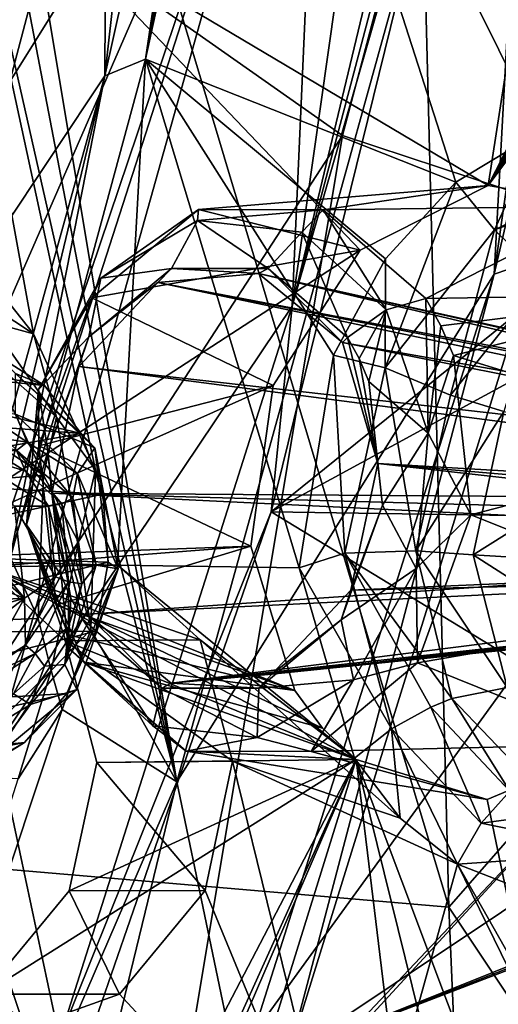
# Model space of a CAD drawing. Header units: metres. Extents: x -150 to 307, y -550 to 84.
# Tile 530 of 656: x 192.39 to 195.94, y -24.42 to -17.11. Entities that reach past the tile are written whole.
import ezdxf

# ---------------------------------------------------------------- set-up
doc = ezdxf.new("R2010")
doc.units = ezdxf.units.M
doc.layers.add('solid_26006363', color=7, linetype='CONTINUOUS')

msp = doc.modelspace()

# ---------------------------------------------------------------- linework, layer by layer
at = {"layer": 'solid_26006363'}
for points in [[(199.540802, 0, 917.246277), (194.786942, -17.972252, 912.335999), (191.723495, -15.818851, 909.606567)], [(199.540802, 0, 917.246277), (198.146149, -19.081165, 915.328918), (194.786942, -17.972252, 912.335999)], [(192.620041, -16.413364, 881.584839), (195.868759, -18.342455, 884.302002), (197.255585, -9.377956, 884.538574)], [(199.910202, -10.437422, 886.736572), (197.255585, -9.377956, 884.538574), (195.868759, -18.342455, 884.302002)], [(195.273636, -11.861663, 915.513367), (198.959854, -19.839792, 918.063721), (198.57399, -9.923493, 918.496826)], [(199.800385, -10.82406, 886.675476), (199.910202, -10.437422, 886.736572), (195.868759, -18.342455, 884.302002)], [(199.793091, -11.228898, 886.699402), (199.800385, -10.82406, 886.675476), (195.868759, -18.342455, 884.302002)], [(191.448166, -11.774132, 872.030029), (191.628113, -11.249085, 872.107178), (193.557129, -22.769148, 875.043762)], [(191.628113, -11.249085, 872.107178), (196.233047, -13.113648, 875.784058), (193.557129, -22.769148, 875.043762)], [(199.887756, -11.605791, 886.804382), (199.793091, -11.228898, 886.699402), (195.868759, -18.342455, 884.302002)], [(195.373657, -12.896254, 881.424255), (196.077637, -11.426922, 881.844543), (196.927887, -17.797899, 883.150696)], [(200.120987, -11.968835, 887.020996), (199.887756, -11.605791, 886.804382), (195.868759, -18.342455, 884.302002)], [(192.730881, -11.961034, 881.193359), (192.277359, -11.651169, 880.81543), (190.230057, -20.11504, 880.305725)], [(191.983353, -11.708064, 912.601074), (195.57663, -23.699755, 914.655701), (195.273636, -11.861663, 915.513367)], [(191.983353, -11.708064, 912.601074), (192.022217, -23.395796, 911.506104), (195.57663, -23.699755, 914.655701)], [(191.448166, -11.774132, 872.030029), (193.557129, -22.769148, 875.043762), (191.17662, -12.239054, 871.880981)], [(195.273636, -11.861663, 915.513367), (195.57663, -23.699755, 914.655701), (198.959854, -19.839792, 918.063721)], [(192.313766, -16.579025, 881.373657), (192.730881, -11.961034, 881.193359), (190.230057, -20.11504, 880.305725)], [(200.453094, -12.18197, 887.306213), (200.120987, -11.968835, 887.020996), (195.868759, -18.342455, 884.302002)], [(196.754486, -18.497166, 885.008728), (200.453094, -12.18197, 887.306213), (195.868759, -18.342455, 884.302002)], [(192.493332, -19.444714, 873.784973), (189.961975, -16.245071, 871.520874), (191.17662, -12.239054, 871.880981)], [(192.953003, -20.452963, 874.26123), (191.17662, -12.239054, 871.880981), (193.557129, -22.769148, 875.043762)], [(192.953003, -20.452963, 874.26123), (192.493332, -19.444714, 873.784973), (191.17662, -12.239054, 871.880981)], [(194.805969, -13.397125, 881.032288), (195.373657, -12.896254, 881.424255), (196.927887, -17.797899, 883.150696)], [(195.911972, -19.001152, 876.224548), (193.557129, -22.769148, 875.043762), (196.233047, -13.113648, 875.784058)], [(196.729416, -13.264989, 876.179504), (195.911972, -19.001152, 876.224548), (196.233047, -13.113648, 875.784058)], [(197.252991, -13.235142, 876.579285), (196.215912, -18.897106, 876.437927), (195.911972, -19.001152, 876.224548)], [(196.729416, -13.264989, 876.179504), (197.252991, -13.235142, 876.579285), (195.911972, -19.001152, 876.224548)], [(190.775284, -18.089319, 875.208435), (194.653549, -13.837271, 877.554688), (189.454926, -13.358047, 873.617798)], [(190.447647, -13.368603, 877.7146), (193.042847, -13.609639, 879.700378), (191.464951, -19.865767, 879.301514)], [(194.136978, -13.683061, 880.54541), (194.805969, -13.397125, 881.032288), (196.927887, -17.797899, 883.150696)], [(191.464951, -19.865767, 879.301514), (193.042847, -13.609639, 879.700378), (193.021881, -17.528133, 880.138855)], [(193.042847, -13.609639, 879.700378), (193.450623, -13.714845, 880.022644), (193.021881, -17.528133, 880.138855)], [(193.450623, -13.714845, 880.022644), (193.870605, -13.725356, 880.345276), (193.021881, -17.528133, 880.138855)], [(193.021881, -17.528133, 880.138855), (193.870605, -13.725356, 880.345276), (193.325119, -17.406187, 880.351257)], [(195.628586, -18.317951, 882.212952), (193.325119, -17.406187, 880.351257), (194.136978, -13.683061, 880.54541)], [(194.004028, -13.708956, 880.445984), (194.136978, -13.683061, 880.54541), (193.325119, -17.406187, 880.351257)], [(194.004028, -13.708956, 880.445984), (193.325119, -17.406187, 880.351257), (193.870605, -13.725356, 880.345276)], [(196.249374, -17.944118, 882.643921), (194.136978, -13.683061, 880.54541), (196.927887, -17.797899, 883.150696)], [(196.249374, -17.944118, 882.643921), (195.628586, -18.317951, 882.212952), (194.136978, -13.683061, 880.54541)], [(190.775284, -18.089319, 875.208435), (191.583786, -18.740082, 875.881958), (194.653549, -13.837271, 877.554688)], [(191.583786, -18.740082, 875.881958), (192.087753, -19.715517, 876.384766), (194.653549, -13.837271, 877.554688)], [(192.087753, -19.715517, 876.384766), (192.220322, -21.041315, 876.674316), (194.653549, -13.837271, 877.554688)], [(192.088318, -21.785412, 876.691528), (192.22139, -22.499054, 876.896667), (194.653549, -13.837271, 877.554688)], [(192.088318, -21.785412, 876.691528), (194.653549, -13.837271, 877.554688), (192.220322, -21.041315, 876.674316)], [(192.22139, -22.499054, 876.896667), (194.413116, -19.239594, 878.023926), (194.653549, -13.837271, 877.554688)], [(194.653549, -13.837271, 877.554688), (194.413116, -19.239594, 878.023926), (195.160172, -13.970725, 877.955078)], [(194.413116, -19.239594, 878.023926), (194.256531, -20.764524, 878.119324), (195.943649, -13.915364, 878.549805)], [(196.83847, -18.685024, 879.777405), (195.943649, -13.915364, 878.549805), (194.256531, -20.764524, 878.119324)], [(194.413116, -19.239594, 878.023926), (195.943649, -13.915364, 878.549805), (195.810699, -13.94635, 878.450867)], [(194.413116, -19.239594, 878.023926), (195.810699, -13.94635, 878.450867), (195.677155, -13.968622, 878.350647)], [(195.160172, -13.970725, 877.955078), (194.413116, -19.239594, 878.023926), (195.677155, -13.968622, 878.350647)], [(191.723495, -15.818851, 909.606567), (194.786942, -17.972252, 912.335999), (185.638718, -32.03104, 901.18335)], [(192.493332, -19.444714, 873.784973), (191.665329, -18.899036, 873.114868), (189.961975, -16.245071, 871.520874)], [(192.620041, -16.413364, 881.584839), (191.377808, -21.118711, 881.290771), (194.917953, -18.822428, 883.630676)], [(192.313766, -16.579025, 881.373657), (191.377808, -21.118711, 881.290771), (192.620041, -16.413364, 881.584839)], [(192.620041, -16.413364, 881.584839), (194.917953, -18.822428, 883.630676), (195.868759, -18.342455, 884.302002)], [(193.116486, -21.162151, 880.703003), (192.312271, -21.140823, 880.106812), (193.325119, -17.406187, 880.351257)], [(193.021881, -17.528133, 880.138855), (193.325119, -17.406187, 880.351257), (192.312271, -21.140823, 880.106812)], [(194.465302, -21.181829, 881.712402), (193.116486, -21.162151, 880.703003), (193.325119, -17.406187, 880.351257)], [(194.720612, -19.601805, 881.687317), (194.465302, -21.181829, 881.712402), (193.325119, -17.406187, 880.351257)], [(195.106552, -18.887115, 881.886536), (194.720612, -19.601805, 881.687317), (193.325119, -17.406187, 880.351257)], [(195.628586, -18.317951, 882.212952), (195.106552, -18.887115, 881.886536), (193.325119, -17.406187, 880.351257)], [(191.464951, -19.865767, 879.301514), (193.021881, -17.528133, 880.138855), (191.970871, -21.308796, 879.881165)], [(193.021881, -17.528133, 880.138855), (192.136932, -21.212774, 879.988708), (191.970871, -21.308796, 879.881165)], [(193.021881, -17.528133, 880.138855), (192.312271, -21.140823, 880.106812), (192.136932, -21.212774, 879.988708)], [(194.786942, -17.972252, 912.335999), (191.751968, -36.109638, 906.630066), (185.638718, -32.03104, 901.18335)], [(194.786942, -17.972252, 912.335999), (198.146149, -19.081165, 915.328918), (191.751968, -36.109638, 906.630066)], [(195.914063, -18.672806, 882.336731), (195.628586, -18.317951, 882.212952), (196.249374, -17.944118, 882.643921)], [(195.914063, -18.672806, 882.336731), (196.249374, -17.944118, 882.643921), (196.958038, -18.175699, 883.127441)], [(195.914063, -18.672806, 882.336731), (196.958038, -18.175699, 883.127441), (196.984558, -18.285635, 883.097717)], [(195.103455, -19.696665, 881.874146), (195.106552, -18.887115, 881.886536), (195.628586, -18.317951, 882.212952)], [(195.914063, -18.672806, 882.336731), (195.103455, -19.696665, 881.874146), (195.628586, -18.317951, 882.212952)], [(196.28035, -19.029959, 882.212646), (195.914063, -18.672806, 882.336731), (196.984558, -18.285635, 883.097717)], [(193.717102, -18.521893, 886.393921), (195.868759, -18.342455, 884.302002), (194.917953, -18.822428, 883.630676)], [(194.644348, -18.523754, 887.155762), (195.868759, -18.342455, 884.302002), (193.717102, -18.521893, 886.393921)], [(194.644348, -18.523754, 887.155762), (196.754486, -18.497166, 885.008728), (195.868759, -18.342455, 884.302002)], [(193.717102, -18.521893, 886.393921), (194.917953, -18.822428, 883.630676), (192.926651, -19.177668, 885.773193)], [(193.717102, -18.521893, 886.393921), (192.926651, -19.177668, 885.773193), (192.993378, -19.029936, 886.238159)], [(193.717102, -18.521893, 886.393921), (192.993378, -19.029936, 886.238159), (193.709045, -18.602619, 886.807434)], [(194.644348, -18.523754, 887.155762), (193.717102, -18.521893, 886.393921), (193.709045, -18.602619, 886.807434)], [(194.644348, -18.523754, 887.155762), (193.709045, -18.602619, 886.807434), (194.484222, -18.689466, 887.448059)], [(194.644348, -18.523754, 887.155762), (194.484222, -18.689466, 887.448059), (195.111206, -19.26721, 887.988403)], [(195.40509, -19.182642, 887.809509), (196.754486, -18.497166, 885.008728), (194.644348, -18.523754, 887.155762)], [(195.40509, -19.182642, 887.809509), (194.644348, -18.523754, 887.155762), (195.111206, -19.26721, 887.988403)], [(195.40509, -19.182642, 887.809509), (197.418686, -19.149023, 885.609497), (196.754486, -18.497166, 885.008728)], [(193.709045, -18.602619, 886.807434), (192.993378, -19.029936, 886.238159), (193.516663, -18.959064, 886.849731)], [(193.709045, -18.602619, 886.807434), (193.516663, -18.959064, 886.849731), (194.235062, -18.960506, 887.440002)], [(194.484222, -18.689466, 887.448059), (193.709045, -18.602619, 886.807434), (194.235062, -18.960506, 887.440002)], [(194.484222, -18.689466, 887.448059), (194.235062, -18.960506, 887.440002), (194.824448, -19.470989, 887.946472)], [(196.288605, -19.659462, 879.485962), (196.83847, -18.685024, 879.777405), (194.256531, -20.764524, 878.119324)], [(195.111206, -19.26721, 887.988403), (194.484222, -18.689466, 887.448059), (194.824448, -19.470989, 887.946472)], [(195.588654, -19.898252, 881.841614), (195.103455, -19.696665, 881.874146), (195.914063, -18.672806, 882.336731)], [(196.28035, -19.029959, 882.212646), (195.588654, -19.898252, 881.841614), (195.914063, -18.672806, 882.336731)], [(191.377808, -21.118711, 881.290771), (194.272598, -19.826727, 883.270264), (194.917953, -18.822428, 883.630676)], [(192.926651, -19.177668, 885.773193), (194.917953, -18.822428, 883.630676), (194.272598, -19.826727, 883.270264)], [(192.166718, -19.355719, 873.59845), (191.665329, -18.899036, 873.114868), (192.493332, -19.444714, 873.784973)], [(194.389084, -24.790739, 875.960876), (196.215912, -18.897106, 876.437927), (198.328903, -22.15976, 878.471802)], [(195.911972, -19.001152, 876.224548), (196.215912, -18.897106, 876.437927), (194.389084, -24.790739, 875.960876)], [(195.103455, -19.696665, 881.874146), (194.720612, -19.601805, 881.687317), (195.106552, -18.887115, 881.886536)], [(192.993378, -19.029936, 886.238159), (192.904236, -19.467134, 886.368774), (193.516663, -18.959064, 886.849731)], [(193.516663, -18.959064, 886.849731), (192.904236, -19.467134, 886.368774), (193.414749, -19.064125, 886.774475)], [(193.516663, -18.959064, 886.849731), (193.414749, -19.064125, 886.774475), (194.163177, -18.995525, 887.386353)], [(194.163177, -18.995525, 887.386353), (193.414749, -19.064125, 886.774475), (200.75, -20.454853, 878.827087)], [(194.235062, -18.960506, 887.440002), (193.516663, -18.959064, 886.849731), (194.163177, -18.995525, 887.386353)], [(194.235062, -18.960506, 887.440002), (194.163177, -18.995525, 887.386353), (194.787689, -19.507925, 887.921814)], [(194.163177, -18.995525, 887.386353), (200.75, -20.454853, 878.827087), (200.870209, -20.499434, 878.934143)], [(194.163177, -18.995525, 887.386353), (200.870209, -20.499434, 878.934143), (200.970444, -20.605289, 879.023438)], [(194.163177, -18.995525, 887.386353), (200.970444, -20.605289, 879.023438), (194.787689, -19.507925, 887.921814)], [(194.824448, -19.470989, 887.946472), (194.235062, -18.960506, 887.440002), (194.787689, -19.507925, 887.921814)], [(192.926651, -19.177668, 885.773193), (192.529007, -19.85692, 885.892761), (192.993378, -19.029936, 886.238159)], [(192.993378, -19.029936, 886.238159), (192.529007, -19.85692, 885.892761), (192.904236, -19.467134, 886.368774)], [(192.904236, -19.467134, 886.368774), (192.828262, -19.687521, 886.319885), (193.414749, -19.064125, 886.774475)], [(193.414749, -19.064125, 886.774475), (192.828262, -19.687521, 886.319885), (200.520599, -20.554283, 878.622681)], [(193.414749, -19.064125, 886.774475), (200.62764, -20.474648, 878.718018), (200.75, -20.454853, 878.827087)], [(193.414749, -19.064125, 886.774475), (200.520599, -20.554283, 878.622681), (200.62764, -20.474648, 878.718018)], [(195.911972, -19.001152, 876.224548), (194.016388, -24.975636, 875.723022), (193.557129, -22.769148, 875.043762)], [(195.911972, -19.001152, 876.224548), (194.389084, -24.790739, 875.960876), (194.016388, -24.975636, 875.723022)], [(195.983307, -20.02, 881.578064), (195.588654, -19.898252, 881.841614), (196.28035, -19.029959, 882.212646)], [(198.146149, -19.081165, 915.328918), (198.412628, -38.132488, 912.564453), (191.751968, -36.109638, 906.630066)], [(192.926651, -19.177668, 885.773193), (192.53154, -20.276569, 885.496521), (192.529007, -19.85692, 885.892761)], [(192.926651, -19.177668, 885.773193), (194.272598, -19.826727, 883.270264), (192.53154, -20.276569, 885.496521)], [(195.422012, -20.181042, 888.28363), (195.40509, -19.182642, 887.809509), (195.111206, -19.26721, 887.988403)], [(195.51741, -19.385832, 887.910645), (197.418686, -19.149023, 885.609497), (195.40509, -19.182642, 887.809509)], [(195.51741, -19.385832, 887.910645), (195.40509, -19.182642, 887.809509), (195.422012, -20.181042, 888.28363)], [(195.609604, -19.605722, 887.996033), (197.418686, -19.149023, 885.609497), (195.51741, -19.385832, 887.910645)], [(195.609604, -19.605722, 887.996033), (197.745483, -20.264284, 886.010925), (197.418686, -19.149023, 885.609497)], [(192.22139, -22.499054, 876.896667), (192.685715, -24.677204, 877.575195), (194.413116, -19.239594, 878.023926)], [(194.413116, -19.239594, 878.023926), (192.685715, -24.677204, 877.575195), (194.256531, -20.764524, 878.119324)], [(194.911469, -19.628414, 888.024841), (195.111206, -19.26721, 887.988403), (194.824448, -19.470989, 887.946472)], [(194.911469, -19.628414, 888.024841), (194.982895, -19.798779, 888.090942), (195.111206, -19.26721, 887.988403)], [(195.422012, -20.181042, 888.28363), (195.111206, -19.26721, 887.988403), (194.982895, -19.798779, 888.090942)], [(192.57341, -19.827477, 872.744263), (190.047745, -19.333265, 875.103638), (190.462616, -19.615084, 875.439758)], [(192.57341, -19.827477, 872.744263), (192.219528, -19.602264, 872.452698), (190.047745, -19.333265, 875.103638)], [(192.159683, -19.616634, 873.877563), (192.166718, -19.355719, 873.59845), (192.664536, -20.062393, 874.058411)], [(192.664536, -20.062393, 874.058411), (192.166718, -19.355719, 873.59845), (192.493332, -19.444714, 873.784973)], [(195.609604, -19.605722, 887.996033), (195.51741, -19.385832, 887.910645), (195.422012, -20.181042, 888.28363)], [(192.664536, -20.062393, 874.058411), (192.493332, -19.444714, 873.784973), (192.953003, -20.452963, 874.26123)], [(192.529007, -19.85692, 885.892761), (192.598129, -20.318525, 886.15448), (192.904236, -19.467134, 886.368774)], [(192.904236, -19.467134, 886.368774), (192.598129, -20.318525, 886.15448), (192.828262, -19.687521, 886.319885)], [(194.824448, -19.470989, 887.946472), (194.787689, -19.507925, 887.921814), (195.049728, -20.405603, 888.17627)], [(195.049728, -20.405603, 888.17627), (194.787689, -19.507925, 887.921814), (201.031265, -20.755598, 879.077637)], [(194.787689, -19.507925, 887.921814), (200.970444, -20.605289, 879.023438), (201.031265, -20.755598, 879.077637)], [(194.911469, -19.628414, 888.024841), (194.824448, -19.470989, 887.946472), (195.049728, -20.405603, 888.17627)], [(192.84584, -20.184471, 872.98999), (190.462616, -19.615084, 875.439758), (190.76001, -20.023804, 875.711975)], [(192.84584, -20.184471, 872.98999), (192.57341, -19.827477, 872.744263), (190.462616, -19.615084, 875.439758)], [(191.66037, -19.64547, 874.456543), (192.159683, -19.616634, 873.877563), (192.566406, -20.493561, 874.304199)], [(191.913651, -20.057375, 874.697754), (191.66037, -19.64547, 874.456543), (192.566406, -20.493561, 874.304199)], [(192.566406, -20.493561, 874.304199), (192.159683, -19.616634, 873.877563), (192.664536, -20.062393, 874.058411)], [(192.358322, -19.738998, 872.205505), (192.219528, -19.602264, 872.452698), (192.57341, -19.827477, 872.744263)], [(194.805145, -21.072603, 881.860291), (194.465302, -21.181829, 881.712402), (194.720612, -19.601805, 881.687317)], [(195.103455, -19.696665, 881.874146), (194.805145, -21.072603, 881.860291), (194.720612, -19.601805, 881.687317)], [(194.911469, -19.628414, 888.024841), (195.049728, -20.405603, 888.17627), (194.982895, -19.798779, 888.090942)], [(195.739029, -20.788279, 888.153931), (195.609604, -19.605722, 887.996033), (195.422012, -20.181042, 888.28363)], [(195.739029, -20.788279, 888.153931), (197.745483, -20.264284, 886.010925), (195.609604, -19.605722, 887.996033)], [(192.598129, -20.318525, 886.15448), (192.627747, -20.627596, 886.196167), (192.828262, -19.687521, 886.319885)], [(192.828262, -19.687521, 886.319885), (192.627747, -20.627596, 886.196167), (200.443802, -20.68199, 878.55426)], [(192.828262, -19.687521, 886.319885), (200.443802, -20.68199, 878.55426), (200.520599, -20.554283, 878.622681)], [(196.039185, -20.792927, 879.451416), (196.288605, -19.659462, 879.485962), (194.256531, -20.764524, 878.119324)], [(195.331177, -21.054447, 881.851379), (194.805145, -21.072603, 881.860291), (195.103455, -19.696665, 881.874146)], [(195.588654, -19.898252, 881.841614), (195.331177, -21.054447, 881.851379), (195.103455, -19.696665, 881.874146)], [(192.358139, -20.039522, 872.092041), (192.358322, -19.738998, 872.205505), (192.949127, -20.290188, 872.707214)], [(192.358322, -19.738998, 872.205505), (192.57341, -19.827477, 872.744263), (192.84584, -20.184471, 872.98999)], [(192.949127, -20.290188, 872.707214), (192.358322, -19.738998, 872.205505), (192.84584, -20.184471, 872.98999)], [(195.422012, -20.181042, 888.28363), (194.982895, -19.798779, 888.090942), (195.083176, -20.714979, 888.213318)], [(194.982895, -19.798779, 888.090942), (195.049728, -20.405603, 888.17627), (195.083176, -20.714979, 888.213318)], [(191.377808, -21.118711, 881.290771), (194.107101, -21.019609, 883.309326), (194.272598, -19.826727, 883.270264)], [(192.53154, -20.276569, 885.496521), (192.440338, -20.86198, 885.86377), (192.529007, -19.85692, 885.892761)], [(192.529007, -19.85692, 885.892761), (192.440338, -20.86198, 885.86377), (192.598129, -20.318525, 886.15448)], [(192.53154, -20.276569, 885.496521), (194.272598, -19.826727, 883.270264), (194.107101, -21.019609, 883.309326)], [(195.57663, -23.699755, 914.655701), (199.6026, -29.737677, 917.342285), (198.959854, -19.839792, 918.063721)], [(195.983307, -20.02, 881.578064), (195.331177, -21.054447, 881.851379), (195.588654, -19.898252, 881.841614)], [(192.444717, -20.249012, 872.184692), (191.913193, -20.17024, 871.797607), (192.041611, -19.976282, 871.858826)], [(192.444717, -20.249012, 872.184692), (192.041611, -19.976282, 871.858826), (192.358139, -20.039522, 872.092041)], [(195.983307, -20.02, 881.578064), (195.756302, -21.08534, 881.606445), (195.331177, -21.054447, 881.851379)], [(197.084579, -20.25083, 880.412476), (195.756302, -21.08534, 881.606445), (195.983307, -20.02, 881.578064)], [(192.84584, -20.184471, 872.98999), (190.76001, -20.023804, 875.711975), (190.934067, -20.518511, 875.909851)], [(192.059616, -20.534742, 874.87262), (191.913651, -20.057375, 874.697754), (192.566406, -20.493561, 874.304199)], [(192.819519, -20.481298, 872.485229), (192.358139, -20.039522, 872.092041), (192.949127, -20.290188, 872.707214)], [(192.444717, -20.249012, 872.184692), (192.358139, -20.039522, 872.092041), (192.819519, -20.481298, 872.485229)], [(192.566406, -20.493561, 874.304199), (192.664536, -20.062393, 874.058411), (192.82608, -20.990911, 874.318481)], [(192.82608, -20.990911, 874.318481), (192.664536, -20.062393, 874.058411), (192.953003, -20.452963, 874.26123)], [(193.008453, -20.634588, 873.164185), (192.84584, -20.184471, 872.98999), (190.934067, -20.518511, 875.909851)], [(192.365784, -20.310856, 872.173828), (191.913193, -20.17024, 871.797607), (192.444717, -20.249012, 872.184692)], [(192.949127, -20.290188, 872.707214), (192.84584, -20.184471, 872.98999), (193.008453, -20.634588, 873.164185)], [(195.333344, -21.186102, 888.254639), (195.422012, -20.181042, 888.28363), (195.083176, -20.714979, 888.213318)], [(195.739029, -20.788279, 888.153931), (195.422012, -20.181042, 888.28363), (195.333344, -21.186102, 888.254639)], [(191.944427, -20.310802, 872.441467), (192.186371, -20.310505, 872.169189), (192.434158, -20.463142, 872.36438)], [(191.944427, -20.310802, 872.441467), (192.434158, -20.463142, 872.36438), (192.602783, -20.723076, 872.523987)], [(192.352448, -20.723076, 872.804993), (191.944427, -20.310802, 872.441467), (192.602783, -20.723076, 872.523987)], [(192.434158, -20.463142, 872.36438), (192.186371, -20.310505, 872.169189), (192.365784, -20.310856, 872.173828)], [(192.365784, -20.310856, 872.173828), (192.444717, -20.249012, 872.184692), (192.785339, -20.664951, 872.488464)], [(192.365784, -20.310856, 872.173828), (192.785339, -20.664951, 872.488464), (192.70369, -20.705151, 872.471802)], [(192.434158, -20.463142, 872.36438), (192.365784, -20.310856, 872.173828), (192.70369, -20.705151, 872.471802)], [(192.53154, -20.276569, 885.496521), (192.661041, -21.459141, 885.654541), (192.440338, -20.86198, 885.86377)], [(192.444717, -20.249012, 872.184692), (192.819519, -20.481298, 872.485229), (192.785339, -20.664951, 872.488464)], [(192.53154, -20.276569, 885.496521), (194.107101, -21.019609, 883.309326), (192.661041, -21.459141, 885.654541)], [(192.819519, -20.481298, 872.485229), (192.949127, -20.290188, 872.707214), (193.120956, -21.188967, 872.963989)], [(192.949127, -20.290188, 872.707214), (193.008453, -20.634588, 873.164185), (193.047272, -21.139668, 873.251892)], [(193.120956, -21.188967, 872.963989), (192.949127, -20.290188, 872.707214), (193.047272, -21.139668, 873.251892)], [(195.739029, -20.788279, 888.153931), (197.540482, -21.506924, 886.019775), (197.745483, -20.264284, 886.010925)], [(197.084579, -20.25083, 880.412476), (196.951553, -21.156382, 880.434448), (195.756302, -21.08534, 881.606445)], [(192.440338, -20.86198, 885.86377), (192.698456, -21.234741, 886.276855), (192.598129, -20.318525, 886.15448)], [(192.598129, -20.318525, 886.15448), (192.698456, -21.234741, 886.276855), (192.627747, -20.627596, 886.196167)], [(192.82608, -20.990911, 874.318481), (192.953003, -20.452963, 874.26123), (192.91745, -21.638166, 874.412842)], [(192.91745, -21.638166, 874.412842), (192.953003, -20.452963, 874.26123), (193.557129, -22.769148, 875.043762)], [(195.083176, -20.714979, 888.213318), (195.049728, -20.405603, 888.17627), (194.849228, -21.345678, 888.052551)], [(194.849228, -21.345678, 888.052551), (195.049728, -20.405603, 888.17627), (201.008209, -21.07995, 879.057129)], [(195.049728, -20.405603, 888.17627), (201.043594, -20.92182, 879.088623), (201.008209, -21.07995, 879.057129)], [(195.049728, -20.405603, 888.17627), (201.031265, -20.755598, 879.077637), (201.043594, -20.92182, 879.088623)], [(193.008453, -20.634588, 873.164185), (190.934067, -20.518511, 875.909851), (190.978531, -21.073055, 876.02533)], [(192.059616, -20.534742, 874.87262), (192.566406, -20.493561, 874.304199), (192.526245, -21.55727, 874.456116)], [(192.434158, -20.463142, 872.36438), (192.70369, -20.705151, 872.471802), (192.602783, -20.723076, 872.523987)], [(192.526245, -21.55727, 874.456116), (192.566406, -20.493561, 874.304199), (192.82608, -20.990911, 874.318481)], [(192.785339, -20.664951, 872.488464), (192.819519, -20.481298, 872.485229), (192.958069, -21.160421, 872.68573)], [(192.958069, -21.160421, 872.68573), (192.819519, -20.481298, 872.485229), (193.120956, -21.188967, 872.963989)], [(192.0186, -21.57567, 875.000427), (192.059616, -20.534742, 874.87262), (192.526245, -21.55727, 874.456116)], [(193.047272, -21.139668, 873.251892), (193.008453, -20.634588, 873.164185), (190.978531, -21.073055, 876.02533)], [(192.769867, -21.405043, 886.342957), (192.856857, -21.562414, 886.421326), (192.627747, -20.627596, 886.196167)], [(192.769867, -21.405043, 886.342957), (192.627747, -20.627596, 886.196167), (192.698456, -21.234741, 886.276855)], [(192.856857, -21.562414, 886.421326), (192.889801, -21.525274, 886.450684), (192.627747, -20.627596, 886.196167)], [(192.627747, -20.627596, 886.196167), (200.408401, -20.84012, 878.522705), (200.443802, -20.68199, 878.55426)], [(192.627747, -20.627596, 886.196167), (192.889801, -21.525274, 886.450684), (200.420746, -21.006342, 878.533691)], [(192.627747, -20.627596, 886.196167), (200.420746, -21.006342, 878.533691), (200.408401, -20.84012, 878.522705)], [(192.70369, -20.705151, 872.471802), (192.785339, -20.664951, 872.488464), (192.85025, -21.298719, 872.63031)], [(192.85025, -21.298719, 872.63031), (192.785339, -20.664951, 872.488464), (192.958069, -21.160421, 872.68573)], [(192.051224, -20.961672, 872.536621), (192.352448, -20.723076, 872.804993), (192.424744, -21.405636, 872.869385)], [(192.352448, -20.723076, 872.804993), (192.602783, -20.723076, 872.523987), (192.654663, -21.247305, 872.650574)], [(192.424744, -21.405636, 872.869385), (192.352448, -20.723076, 872.804993), (192.654663, -21.247305, 872.650574)], [(192.602783, -20.723076, 872.523987), (192.70369, -20.705151, 872.471802), (192.753281, -21.284998, 872.601379)], [(192.654663, -21.247305, 872.650574), (192.602783, -20.723076, 872.523987), (192.753281, -21.284998, 872.601379)], [(192.753281, -21.284998, 872.601379), (192.70369, -20.705151, 872.471802), (192.85025, -21.298719, 872.63031)], [(195.333344, -21.186102, 888.254639), (195.083176, -20.714979, 888.213318), (194.777039, -21.566328, 887.998962)], [(195.083176, -20.714979, 888.213318), (194.849228, -21.345678, 888.052551), (194.777039, -21.566328, 887.998962)], [(192.685715, -24.677204, 877.575195), (191.812103, -27.831264, 877.491394), (194.256531, -20.764524, 878.119324)], [(196.116745, -21.896456, 879.665649), (194.256531, -20.764524, 878.119324), (191.812103, -27.831264, 877.491394)], [(196.116745, -21.896456, 879.665649), (196.039185, -20.792927, 879.451416), (194.256531, -20.764524, 878.119324)], [(195.343887, -21.887125, 887.877319), (195.739029, -20.788279, 888.153931), (195.333344, -21.186102, 888.254639)], [(195.343887, -21.887125, 887.877319), (197.540482, -21.506924, 886.019775), (195.739029, -20.788279, 888.153931)], [(192.661041, -21.459141, 885.654541), (192.753204, -21.678953, 885.739868), (192.440338, -20.86198, 885.86377)], [(192.753204, -21.678953, 885.739868), (192.865494, -21.882072, 885.841003), (192.440338, -20.86198, 885.86377)], [(192.865494, -21.882072, 885.841003), (192.751144, -21.775812, 886.158997), (192.440338, -20.86198, 885.86377)], [(192.440338, -20.86198, 885.86377), (192.751144, -21.775812, 886.158997), (192.698456, -21.234741, 886.276855)], [(192.089828, -21.112123, 872.570984), (192.051224, -20.961672, 872.536621), (192.424744, -21.405636, 872.869385)], [(191.377808, -21.118711, 881.290771), (192.134613, -21.173443, 881.856201), (194.107101, -21.019609, 883.309326)], [(192.134613, -21.173443, 881.856201), (194.433029, -22.090485, 883.709595), (194.107101, -21.019609, 883.309326)], [(192.526245, -21.55727, 874.456116), (192.82608, -20.990911, 874.318481), (192.623688, -21.943785, 874.331665)], [(192.623688, -21.943785, 874.331665), (192.82608, -20.990911, 874.318481), (192.91745, -21.638166, 874.412842)], [(192.661041, -21.459141, 885.654541), (194.107101, -21.019609, 883.309326), (194.433029, -22.090485, 883.709595)], [(192.889801, -21.525274, 886.450684), (200.481567, -21.156651, 878.587891), (200.420746, -21.006342, 878.533691)], [(193.047272, -21.139668, 873.251892), (190.978531, -21.073055, 876.02533), (190.877075, -21.666649, 876.044617)], [(193.116486, -21.162151, 880.703003), (192.134613, -21.173443, 881.856201), (191.377808, -21.118711, 881.290771)], [(193.116486, -21.162151, 880.703003), (191.377808, -21.118711, 881.290771), (192.312271, -21.140823, 880.106812)], [(192.086823, -21.277639, 872.568298), (192.089828, -21.112123, 872.570984), (192.424744, -21.405636, 872.869385)], [(194.805145, -21.072603, 881.860291), (195.150131, -22.37669, 882.31842), (194.465302, -21.181829, 881.712402)], [(195.331177, -21.054447, 881.851379), (195.598495, -22.150372, 882.25177), (194.805145, -21.072603, 881.860291)], [(194.805145, -21.072603, 881.860291), (195.598495, -22.150372, 882.25177), (195.442947, -22.213791, 882.300232)], [(194.805145, -21.072603, 881.860291), (195.442947, -22.213791, 882.300232), (195.150131, -22.37669, 882.31842)], [(194.849228, -21.345678, 888.052551), (201.008209, -21.07995, 879.057129), (200.931396, -21.207657, 878.988708)], [(195.331177, -21.054447, 881.851379), (196.009186, -22.06806, 881.980591), (195.598495, -22.150372, 882.25177)], [(195.756302, -21.08534, 881.606445), (196.009186, -22.06806, 881.980591), (195.331177, -21.054447, 881.851379)], [(197.202103, -22.010132, 880.745117), (196.009186, -22.06806, 881.980591), (195.756302, -21.08534, 881.606445)], [(196.951553, -21.156382, 880.434448), (197.202103, -22.010132, 880.745117), (195.756302, -21.08534, 881.606445)], [(192.954941, -21.650734, 873.242615), (193.047272, -21.139668, 873.251892), (190.877075, -21.666649, 876.044617)], [(193.730804, -21.715183, 881.239746), (192.134613, -21.173443, 881.856201), (193.116486, -21.162151, 880.703003)], [(192.134613, -21.173443, 881.856201), (194.637756, -22.370752, 883.905701), (194.433029, -22.090485, 883.709595)], [(192.134613, -21.173443, 881.856201), (194.889084, -22.603884, 884.130798), (194.637756, -22.370752, 883.905701)], [(192.134613, -21.173443, 881.856201), (192.727036, -21.723171, 882.376221), (194.889084, -22.603884, 884.130798)], [(193.730804, -21.715183, 881.239746), (192.727036, -21.723171, 882.376221), (192.134613, -21.173443, 881.856201)], [(192.724167, -21.899246, 872.633484), (192.958069, -21.160421, 872.68573), (193.120956, -21.188967, 872.963989)], [(192.85025, -21.298719, 872.63031), (192.958069, -21.160421, 872.68573), (192.724167, -21.899246, 872.633484)], [(192.724167, -21.899246, 872.633484), (193.120956, -21.188967, 872.963989), (192.813446, -22.083275, 872.883057)], [(193.120956, -21.188967, 872.963989), (192.954941, -21.650734, 873.242615), (192.739639, -22.113729, 873.136597)], [(192.813446, -22.083275, 872.883057), (193.120956, -21.188967, 872.963989), (192.739639, -22.113729, 873.136597)], [(192.889801, -21.525274, 886.450684), (193.514297, -22.037674, 886.986084), (200.481567, -21.156651, 878.587891)], [(193.120956, -21.188967, 872.963989), (193.047272, -21.139668, 873.251892), (192.954941, -21.650734, 873.242615)], [(194.876678, -22.593416, 882.226868), (193.730804, -21.715183, 881.239746), (193.116486, -21.162151, 880.703003)], [(194.465302, -21.181829, 881.712402), (194.876678, -22.593416, 882.226868), (193.116486, -21.162151, 880.703003)], [(193.514297, -22.037674, 886.986084), (200.581802, -21.262506, 878.677185), (200.481567, -21.156651, 878.587891)], [(195.150131, -22.37669, 882.31842), (194.876678, -22.593416, 882.226868), (194.465302, -21.181829, 881.712402)], [(194.868973, -22.013086, 887.909241), (195.333344, -21.186102, 888.254639), (194.777039, -21.566328, 887.998962)], [(195.343887, -21.887125, 887.877319), (195.333344, -21.186102, 888.254639), (194.868973, -22.013086, 887.909241)], [(192.424744, -21.405636, 872.869385), (192.654663, -21.247305, 872.650574), (192.433884, -21.755613, 872.590637)], [(192.433884, -21.755613, 872.590637), (192.654663, -21.247305, 872.650574), (192.753281, -21.284998, 872.601379)], [(192.751144, -21.775812, 886.158997), (192.769867, -21.405043, 886.342957), (192.698456, -21.234741, 886.276855)], [(193.514297, -22.037674, 886.986084), (200.701996, -21.307087, 878.784302), (200.581802, -21.262506, 878.677185)], [(194.262741, -21.969074, 887.597961), (194.849228, -21.345678, 888.052551), (200.931396, -21.207657, 878.988708)], [(194.262741, -21.969074, 887.597961), (200.931396, -21.207657, 878.988708), (200.824371, -21.287292, 878.893311)], [(192.035873, -21.428949, 872.522949), (192.086823, -21.277639, 872.568298), (192.424744, -21.405636, 872.869385)], [(192.433884, -21.755613, 872.590637), (192.753281, -21.284998, 872.601379), (192.50441, -21.816669, 872.519653)], [(192.50441, -21.816669, 872.519653), (192.753281, -21.284998, 872.601379), (192.75177, -21.618803, 872.60968)], [(192.75177, -21.618803, 872.60968), (192.85025, -21.298719, 872.63031), (192.724167, -21.899246, 872.633484)], [(192.753281, -21.284998, 872.601379), (192.85025, -21.298719, 872.63031), (192.75177, -21.618803, 872.60968)], [(193.514297, -22.037674, 886.986084), (194.262741, -21.969074, 887.597961), (200.701996, -21.307087, 878.784302)], [(194.262741, -21.969074, 887.597961), (200.824371, -21.287292, 878.893311), (200.701996, -21.307087, 878.784302)], [(192.424744, -21.405636, 872.869385), (192.115601, -21.955935, 872.593994), (191.603683, -22.051641, 872.137878)], [(191.939911, -21.5466, 872.437439), (192.424744, -21.405636, 872.869385), (191.603683, -22.051641, 872.137878)], [(191.939911, -21.5466, 872.437439), (192.035873, -21.428949, 872.522949), (192.424744, -21.405636, 872.869385)], [(192.424744, -21.405636, 872.869385), (192.433884, -21.755613, 872.590637), (192.115601, -21.955935, 872.593994)], [(192.751144, -21.775812, 886.158997), (192.856857, -21.562414, 886.421326), (192.769867, -21.405043, 886.342957)], [(194.777039, -21.566328, 887.998962), (194.849228, -21.345678, 888.052551), (194.262741, -21.969074, 887.597961)], [(192.661041, -21.459141, 885.654541), (194.433029, -22.090485, 883.709595), (192.753204, -21.678953, 885.739868)], [(192.0186, -21.57567, 875.000427), (192.526245, -21.55727, 874.456116), (192.041702, -22.511202, 874.290833)], [(192.041702, -22.511202, 874.290833), (192.526245, -21.55727, 874.456116), (192.623688, -21.943785, 874.331665)], [(193.446228, -22.072889, 886.927795), (192.889801, -21.525274, 886.450684), (192.856857, -21.562414, 886.421326)], [(193.446228, -22.072889, 886.927795), (193.514297, -22.037674, 886.986084), (192.889801, -21.525274, 886.450684)], [(195.343887, -21.887125, 887.877319), (196.841675, -22.490284, 885.614929), (197.540482, -21.506924, 886.019775)], [(192.50441, -21.816669, 872.519653), (192.75177, -21.618803, 872.60968), (192.575058, -21.909969, 872.530151)], [(192.575058, -21.909969, 872.530151), (192.75177, -21.618803, 872.60968), (192.724167, -21.899246, 872.633484)], [(193.378143, -22.353556, 886.699341), (192.856857, -21.562414, 886.421326), (192.751144, -21.775812, 886.158997)], [(193.378143, -22.353556, 886.699341), (193.446228, -22.072889, 886.927795), (192.856857, -21.562414, 886.421326)], [(194.868973, -22.013086, 887.909241), (194.777039, -21.566328, 887.998962), (194.164612, -22.074354, 887.518005)], [(194.777039, -21.566328, 887.998962), (194.262741, -21.969074, 887.597961), (194.164612, -22.074354, 887.518005)], [(192.954941, -21.650734, 873.242615), (190.877075, -21.666649, 876.044617), (190.615891, -22.241047, 875.950134)], [(192.739639, -22.113729, 873.136597), (192.954941, -21.650734, 873.242615), (190.615891, -22.241047, 875.950134)], [(192.623688, -21.943785, 874.331665), (192.91745, -21.638166, 874.412842), (192.704987, -22.232101, 874.352661)], [(192.704987, -22.232101, 874.352661), (192.91745, -21.638166, 874.412842), (193.557129, -22.769148, 875.043762)], [(192.753204, -21.678953, 885.739868), (194.433029, -22.090485, 883.709595), (192.865494, -21.882072, 885.841003)], [(192.006699, -22.054358, 872.356567), (192.433884, -21.755613, 872.590637), (192.50441, -21.816669, 872.519653)], [(192.115601, -21.955935, 872.593994), (192.433884, -21.755613, 872.590637), (192.006699, -22.054358, 872.356567)], [(193.970764, -22.614882, 881.551819), (192.727036, -21.723171, 882.376221), (193.730804, -21.715183, 881.239746)], [(192.727036, -21.723171, 882.376221), (192.962189, -22.626717, 882.685974), (194.889084, -22.603884, 884.130798)], [(193.970764, -22.614882, 881.551819), (192.962189, -22.626717, 882.685974), (192.727036, -21.723171, 882.376221)], [(193.626205, -22.540953, 886.49469), (192.751144, -21.775812, 886.158997), (192.865494, -21.882072, 885.841003)], [(193.626205, -22.540953, 886.49469), (193.378143, -22.353556, 886.699341), (192.751144, -21.775812, 886.158997)], [(195.213638, -23.038349, 882.547241), (193.970764, -22.614882, 881.551819), (193.730804, -21.715183, 881.239746)], [(194.876678, -22.593416, 882.226868), (195.213638, -23.038349, 882.547241), (193.730804, -21.715183, 881.239746)], [(192.006699, -22.054358, 872.356567), (192.50441, -21.816669, 872.519653), (192.059326, -22.104305, 872.266663)], [(192.059326, -22.104305, 872.266663), (192.50441, -21.816669, 872.519653), (192.343765, -22.114838, 872.399658)], [(192.50441, -21.816669, 872.519653), (192.575058, -21.909969, 872.530151), (192.343765, -22.114838, 872.399658)], [(196.507584, -22.866882, 880.101013), (196.116745, -21.896456, 879.665649), (191.812103, -27.831264, 877.491394)], [(192.343765, -22.114838, 872.399658), (192.575058, -21.909969, 872.530151), (192.470001, -22.194134, 872.500671)], [(192.470001, -22.194134, 872.500671), (192.724167, -21.899246, 872.633484), (192.813446, -22.083275, 872.883057)], [(192.575058, -21.909969, 872.530151), (192.724167, -21.899246, 872.633484), (192.470001, -22.194134, 872.500671)], [(192.865494, -21.882072, 885.841003), (194.433029, -22.090485, 883.709595), (194.637756, -22.370752, 883.905701)], [(192.865494, -21.882072, 885.841003), (194.637756, -22.370752, 883.905701), (194.889084, -22.603884, 884.130798)], [(193.626205, -22.540953, 886.49469), (192.865494, -21.882072, 885.841003), (194.889084, -22.603884, 884.130798)], [(194.553436, -22.542841, 887.256531), (196.841675, -22.490284, 885.614929), (195.343887, -21.887125, 887.877319)], [(194.553436, -22.542841, 887.256531), (195.343887, -21.887125, 887.877319), (194.868973, -22.013086, 887.909241)], [(192.041702, -22.511202, 874.290833), (192.623688, -21.943785, 874.331665), (192.105759, -22.731369, 874.105713)], [(192.105759, -22.731369, 874.105713), (192.623688, -21.943785, 874.331665), (192.378937, -22.747473, 874.202332)], [(192.623688, -21.943785, 874.331665), (192.704987, -22.232101, 874.352661), (192.378937, -22.747473, 874.202332)], [(194.164612, -22.074354, 887.518005), (194.262741, -21.969074, 887.597961), (193.514297, -22.037674, 886.986084)], [(194.164612, -22.074354, 887.518005), (193.514297, -22.037674, 886.986084), (193.446228, -22.072889, 886.927795)], [(194.553436, -22.542841, 887.256531), (194.868973, -22.013086, 887.909241), (194.15332, -22.440405, 887.339966)], [(194.15332, -22.440405, 887.339966), (194.868973, -22.013086, 887.909241), (194.164612, -22.074354, 887.518005)], [(195.598495, -22.150372, 882.25177), (196.009186, -22.06806, 881.980591), (196.158615, -22.735081, 882.768066)], [(192.739639, -22.113729, 873.136597), (190.615891, -22.241047, 875.950134), (190.215439, -22.709347, 875.74408)], [(192.425415, -22.478271, 872.946228), (192.739639, -22.113729, 873.136597), (190.215439, -22.709347, 875.74408)], [(192.149704, -22.633427, 872.491333), (192.813446, -22.083275, 872.883057), (192.425415, -22.478271, 872.946228)], [(192.470001, -22.194134, 872.500671), (192.813446, -22.083275, 872.883057), (192.149704, -22.633427, 872.491333)], [(192.343765, -22.114838, 872.399658), (192.470001, -22.194134, 872.500671), (192.162384, -22.381767, 872.31488)], [(192.813446, -22.083275, 872.883057), (192.739639, -22.113729, 873.136597), (192.425415, -22.478271, 872.946228)], [(193.378143, -22.353556, 886.699341), (194.15332, -22.440405, 887.339966), (193.446228, -22.072889, 886.927795)], [(194.15332, -22.440405, 887.339966), (194.164612, -22.074354, 887.518005), (193.446228, -22.072889, 886.927795)], [(192.149704, -22.633427, 872.491333), (192.15802, -22.612967, 872.465515), (192.470001, -22.194134, 872.500671)], [(192.15802, -22.612967, 872.465515), (192.162384, -22.381767, 872.31488), (192.470001, -22.194134, 872.500671)], [(194.389084, -24.790739, 875.960876), (198.328903, -22.15976, 878.471802), (198.934006, -22.970608, 879.047729)], [(195.150131, -22.37669, 882.31842), (195.442947, -22.213791, 882.300232), (195.817032, -23.075203, 882.930176)], [(195.442947, -22.213791, 882.300232), (195.598495, -22.150372, 882.25177), (196.029221, -22.837475, 882.848145)], [(195.442947, -22.213791, 882.300232), (196.029221, -22.837475, 882.848145), (195.817032, -23.075203, 882.930176)], [(195.598495, -22.150372, 882.25177), (196.158615, -22.735081, 882.768066), (196.029221, -22.837475, 882.848145)], [(192.704987, -22.232101, 874.352661), (193.557129, -22.769148, 875.043762), (189.088104, -33.121708, 873.807373)], [(192.378937, -22.747473, 874.202332), (192.704987, -22.232101, 874.352661), (189.088104, -33.121708, 873.807373)], [(193.626205, -22.540953, 886.49469), (194.15332, -22.440405, 887.339966), (193.378143, -22.353556, 886.699341)], [(195.150131, -22.37669, 882.31842), (195.213638, -23.038349, 882.547241), (194.876678, -22.593416, 882.226868)], [(195.150131, -22.37669, 882.31842), (195.641068, -23.381121, 882.922058), (195.213638, -23.038349, 882.547241)], [(195.150131, -22.37669, 882.31842), (195.817032, -23.075203, 882.930176), (195.641068, -23.381121, 882.922058)], [(192.22139, -22.499054, 876.896667), (188.353226, -31.71417, 875.842102), (192.685715, -24.677204, 877.575195)], [(192.425415, -22.478271, 872.946228), (190.215439, -22.709347, 875.74408), (189.727646, -23.008276, 875.453247)], [(192.425415, -22.478271, 872.946228), (189.727646, -23.008276, 875.453247), (192.049805, -22.709518, 872.695435)], [(192.149704, -22.633427, 872.491333), (192.425415, -22.478271, 872.946228), (192.049805, -22.709518, 872.695435)], [(193.626205, -22.540953, 886.49469), (194.553436, -22.542841, 887.256531), (194.15332, -22.440405, 887.339966)], [(194.553436, -22.542841, 887.256531), (195.861145, -22.900646, 884.917419), (196.841675, -22.490284, 885.614929)], [(196.841675, -22.490284, 885.614929), (195.861145, -22.900646, 884.917419), (196.929886, -28.041611, 886.590454)], [(193.626205, -22.540953, 886.49469), (194.889084, -22.603884, 884.130798), (195.861145, -22.900646, 884.917419)], [(193.626205, -22.540953, 886.49469), (195.861145, -22.900646, 884.917419), (194.553436, -22.542841, 887.256531)], [(191.498306, -29.096315, 882.699646), (194.889084, -22.603884, 884.130798), (192.120651, -24.344097, 882.332703)], [(191.498306, -29.096315, 882.699646), (191.689575, -29.673317, 882.945068), (194.889084, -22.603884, 884.130798)], [(191.545792, -30.345226, 882.967346), (191.792542, -32.557564, 883.577576), (194.889084, -22.603884, 884.130798)], [(191.689575, -29.673317, 882.945068), (191.545792, -30.345226, 882.967346), (194.889084, -22.603884, 884.130798)], [(195.606461, -28.513313, 885.650513), (194.889084, -22.603884, 884.130798), (191.792542, -32.557564, 883.577576)], [(192.757019, -23.578354, 882.680115), (192.120651, -24.344097, 882.332703), (194.889084, -22.603884, 884.130798)], [(192.962189, -22.626717, 882.685974), (192.757019, -23.578354, 882.680115), (194.889084, -22.603884, 884.130798)], [(193.768112, -23.574806, 881.547791), (192.757019, -23.578354, 882.680115), (192.962189, -22.626717, 882.685974)], [(193.768112, -23.574806, 881.547791), (192.962189, -22.626717, 882.685974), (193.970764, -22.614882, 881.551819)], [(193.768112, -23.574806, 881.547791), (193.970764, -22.614882, 881.551819), (194.85434, -26.207579, 882.780518)], [(193.970764, -22.614882, 881.551819), (195.641068, -23.381121, 882.922058), (194.85434, -26.207579, 882.780518)], [(195.213638, -23.038349, 882.547241), (195.641068, -23.381121, 882.922058), (193.970764, -22.614882, 881.551819)], [(196.238861, -28.071972, 886.058044), (196.929886, -28.041611, 886.590454), (194.889084, -22.603884, 884.130798)], [(195.861145, -22.900646, 884.917419), (194.889084, -22.603884, 884.130798), (196.929886, -28.041611, 886.590454)], [(195.606461, -28.513313, 885.650513), (196.238861, -28.071972, 886.058044), (194.889084, -22.603884, 884.130798)], [(191.516693, -31.148829, 875.061707), (189.088104, -33.121708, 873.807373), (193.557129, -22.769148, 875.043762)], [(194.016388, -24.975636, 875.723022), (191.516693, -31.148829, 875.061707), (193.557129, -22.769148, 875.043762)], [(196.507584, -22.866882, 880.101013), (191.812103, -27.831264, 877.491394), (192.373154, -27.353817, 877.804016)], [(197.182953, -23.584724, 880.717651), (196.507584, -22.866882, 880.101013), (192.373154, -27.353817, 877.804016)], [(197.06691, -22.909128, 883.467285), (195.817032, -23.075203, 882.930176), (196.029221, -22.837475, 882.848145)], [(197.06691, -22.909128, 883.467285), (196.887024, -23.293192, 883.778625), (195.817032, -23.075203, 882.930176)], [(194.389084, -24.790739, 875.960876), (198.934006, -22.970608, 879.047729), (198.968063, -22.995729, 879.077271)], [(194.389084, -24.790739, 875.960876), (198.968063, -22.995729, 879.077271), (199.002731, -23.019943, 879.107178)], [(194.389084, -24.790739, 875.960876), (199.002731, -23.019943, 879.107178), (197.893372, -26.978846, 878.891479)], [(196.887024, -23.293192, 883.778625), (195.641068, -23.381121, 882.922058), (195.817032, -23.075203, 882.930176)], [(196.887024, -23.293192, 883.778625), (196.245407, -23.615423, 883.417053), (195.641068, -23.381121, 882.922058)], [(197.918091, -28.035675, 885.439087), (194.85434, -26.207579, 882.780518), (195.641068, -23.381121, 882.922058)], [(198.492081, -28.406597, 885.956482), (195.641068, -23.381121, 882.922058), (196.245407, -23.615423, 883.417053)], [(198.492081, -28.406597, 885.956482), (197.918091, -28.035675, 885.439087), (195.641068, -23.381121, 882.922058)], [(192.022217, -23.395796, 911.506104), (196.07933, -35.491276, 913.228882), (195.57663, -23.699755, 914.655701)], [(192.022217, -23.395796, 911.506104), (192.084946, -35.043526, 909.683411), (196.07933, -35.491276, 913.228882)], [(193.131073, -24.344097, 881.198608), (192.120651, -24.344097, 882.332703), (192.757019, -23.578354, 882.680115)], [(197.277206, -23.645964, 880.798218), (197.182953, -23.584724, 880.717651), (192.373154, -27.353817, 877.804016)], [(193.131073, -24.344097, 881.198608), (192.757019, -23.578354, 882.680115), (193.768112, -23.574806, 881.547791)], [(193.131073, -24.344097, 881.198608), (193.768112, -23.574806, 881.547791), (194.85434, -26.207579, 882.780518)], [(195.858124, -28.820787, 880.589966), (195.956741, -29.431358, 880.77301), (201.435028, -23.535715, 884.010925)], [(196.654587, -26.256641, 880.742493), (195.858124, -28.820787, 880.589966), (201.435028, -23.535715, 884.010925)], [(197.277206, -23.645964, 880.798218), (192.373154, -27.353817, 877.804016), (197.374023, -23.7017, 880.879944)], [(192.975815, -27.055405, 878.181763), (197.374023, -23.7017, 880.879944), (192.373154, -27.353817, 877.804016)], [(192.975815, -27.055405, 878.181763), (196.654587, -26.256641, 880.742493), (197.374023, -23.7017, 880.879944)], [(195.57663, -23.699755, 914.655701), (196.07933, -35.491276, 913.228882), (199.6026, -29.737677, 917.342285)], [(192.663788, -27.254187, 881.34314), (190.545868, -26.404802, 879.675659), (191.398987, -24.008369, 879.884399)], [(192.663788, -27.254187, 881.34314), (191.398987, -24.008369, 879.884399), (191.86525, -24.443678, 880.29126)], [(192.488007, -24.575312, 880.765137), (191.666199, -24.545956, 882.032837), (192.120651, -24.344097, 882.332703)], [(192.488007, -24.575312, 880.765137), (192.120651, -24.344097, 882.332703), (193.131073, -24.344097, 881.198608)], [(192.488007, -24.575312, 880.765137), (193.131073, -24.344097, 881.198608), (194.85434, -26.207579, 882.780518)]]:
    msp.add_3dface(points, dxfattribs=at)

doc.saveas('drawing.dxf')
